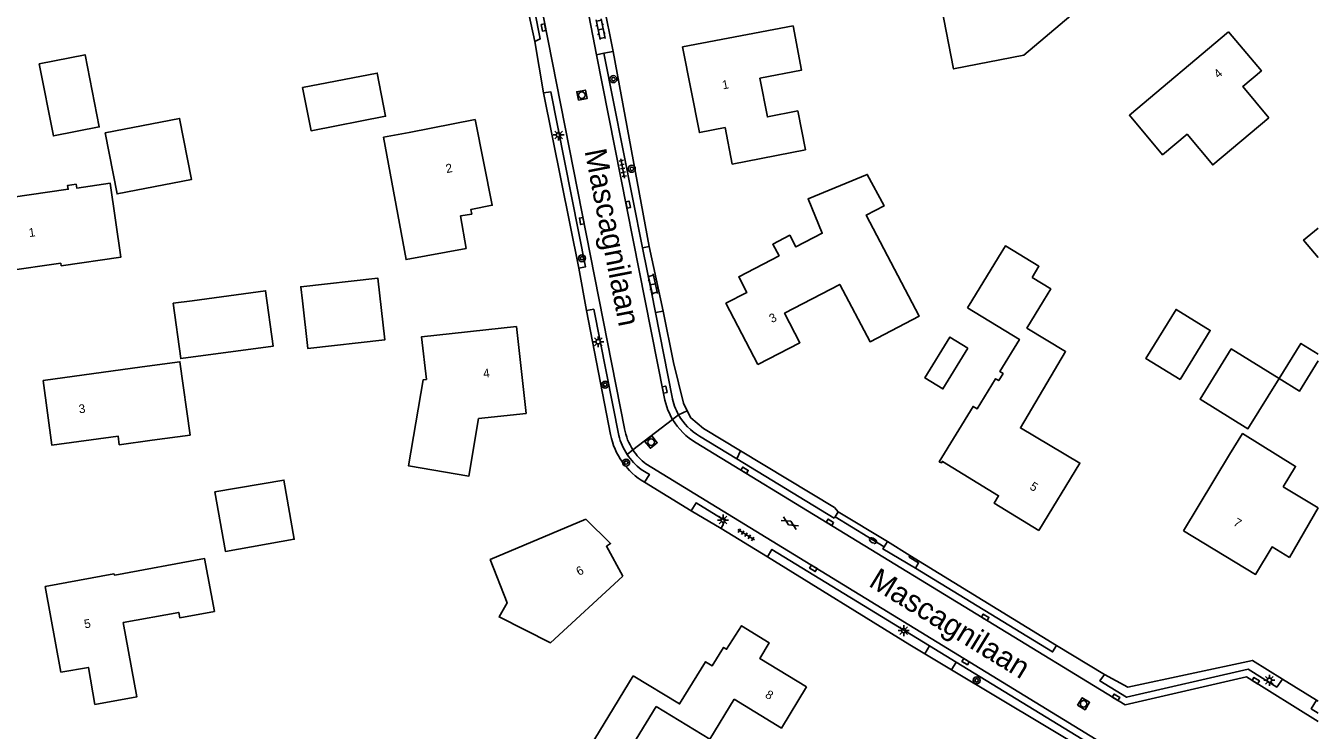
# Model space of a CAD drawing. Extents: x 136000 to 138005, y 398500 to 400500.
# Drawn here: x 137852 to 138000, y 398950.8 to 399031.5 of the extents above; entities that cross this region are included whole.
import ezdxf

# ---------------------------------------------------------------- set-up
doc = ezdxf.new("R2010")
doc.units = 0
for name, color, linetype in [('gg-afsc-erfafscheiding', 7, 'Continuous'), ('gg-afsc-hekwerk', 7, 'Continuous'), ('gg-anno-huisnummerreeks BGT', 7, 'Continuous'), ('gg-anno-openbare ruimte label', 7, 'Continuous'), ('gg-bbg-bijgebouw', 7, 'Continuous'), ('gg-bbg-gedigitaliseerde bebouwing', 7, 'Continuous'), ('gg-bbg-gedigitaliseerde bijgebouw', 7, 'Continuous'), ('gg-bbg-hoofdgebouw', 7, 'Continuous'), ('gg-bbg-luifel en loopbrug', 7, 'Continuous'), ('gg-knt-verharding', 7, 'Continuous'), ('gt-grn-groengrens', 7, 'Continuous'), ('gt-grn-vlakafsluiter', 7, 'Continuous'), ('gt-grn-weggrens', 7, 'Continuous'), ('gt-symb-boom', 7, 'Continuous'), ('gt-symb-brandkraan', 7, 'Continuous'), ('gt-symb-gesloten verharding', 7, 'Continuous'), ('gt-symb-klinker verharding', 7, 'Continuous'), ('gt-symb-kolk', 7, 'Continuous'), ('gt-symb-lichtmast', 7, 'Continuous'), ('gt-symb-rioolschacht', 7, 'Continuous'), ('gt-symb-tegel verharding', 7, 'Continuous')]:
    doc.layers.add(name, color=color, linetype=linetype)

# ---------------------------------------------------------------- blocks, each defined once
blk = doc.blocks.new('gt0-LMAST')
at = {"layer": 'gt-symb-lichtmast'}
for p, q in [((-0.18, 0.17), (-0.45, 0.44)), ((-0.01, 0.25), (-0.01, 0.62)), ((0.17, 0.17), (0.44, 0.44)), ((-0.26, 0), (-0.63, 0)), ((-0.18, -0.18), (-0.45, -0.45)), ((-0.01, -0.25), (-0.01, -0.63)), ((0.44, -0.45), (0.17, -0.18)), ((0.24, 0), (0.62, 0))]:
    blk.add_line(p, q, dxfattribs=at)
blk.add_circle((-0.01, 0), 0.25, dxfattribs=at)
blk = doc.blocks.new('gt0-BOOM')
at = {"layer": 'gt-symb-boom'}
for radius in [0.4, 0.2]:
    blk.add_circle((0, 0), radius, dxfattribs=at)
blk = doc.blocks.new('gt0-TEG1')
at = {"layer": 'gt-symb-tegel verharding'}
for p, q in [((-1.12, 0), (1.12, 0)), ((-0.9, -0.25), (-0.9, 0.25)), ((-0.45, -0.25), (-0.45, 0.25)), ((0, -0.25), (0, 0.25)), ((0.45, -0.25), (0.45, 0.25)), ((0.9, -0.25), (0.9, 0.25))]:
    blk.add_line(p, q, dxfattribs=at)
blk = doc.blocks.new('gt0-KOLK')
at = {"layer": 'gt-symb-kolk'}
blk.add_lwpolyline([(0, 0), (0.37, 0), (0.37, 0.4), (-0.38, 0.4), (-0.38, 0), (0, 0)], dxfattribs=at)
blk = doc.blocks.new('gt0-KL1')
at = {"layer": 'gt-symb-klinker verharding'}
for p, q in [((-1.15, 0.3), (1.15, 0.3)), ((-1, -0.3), (-1, 0.3)), ((-0.5, 0.3), (-0.5, 0.45)), ((0, -0.3), (0, 0.3)), ((0.5, 0.3), (0.5, 0.45)), ((1, -0.3), (1, 0.3)), ((-1.15, -0.3), (1.15, -0.3)), ((-0.5, -0.45), (-0.5, -0.3)), ((0.5, -0.45), (0.5, -0.3))]:
    blk.add_line(p, q, dxfattribs=at)
blk = doc.blocks.new('gt0-RS')
at = {"layer": 'gt-symb-rioolschacht'}
blk.add_lwpolyline([(-0.5, -0.5), (0.5, -0.5), (0.5, 0.5), (-0.5, 0.5)], close=True, dxfattribs=at)
blk.add_circle((0, 0), 0.375, dxfattribs=at)
blk = doc.blocks.new('gt0-GESVH1')
at = {"layer": 'gt-symb-gesloten verharding'}
for p, q in [((-0.99, -0.26), (0.01, 0.24)), ((0.01, -0.26), (-0.99, 0.24)), ((0.01, 0.24), (1.01, -0.26)), ((1.01, 0.24), (0.01, -0.26))]:
    blk.add_line(p, q, dxfattribs=at)
blk = doc.blocks.new('gt0-BR')
at = {"layer": 'gt-symb-brandkraan'}
for centre, radius, start, end in [((-0.24, 0), 0.206, 107.5669, 252.4331), ((0.6, -2.66), 3, 106.892, 107.5669), ((0, -0.69), 0.938, 73.108, 106.892), ((-0.6, -2.66), 3, 72.4331, 73.108), ((0.24, 0), 0.206, 287.567, 72.4331), ((0.6, 2.66), 3, 252.4331, 253.108), ((0, 0.69), 0.938, 253.108, 286.8921), ((-0.6, 2.66), 3, 286.8921, 287.567)]:
    blk.add_arc(centre, radius, start, end, dxfattribs=at)

msp = doc.modelspace()

# ---------------------------------------------------------------- linework, layer by layer
at = {"layer": 'gg-afsc-erfafscheiding'}
for p, q in [((137910.27, 399029.69), (137905.13, 399053.81)), ((137919.26, 399028.56), (137923.38, 399006.21)), ((137915.31, 399003.72), (137911.26, 399023.81)), ((137916.21, 398998.86), (137918.96, 398984.66)), ((137931.62, 398973.91), (137928.2, 398975.91)), ((137970.03, 398960.5), (137953.25, 398970.8)), ((137958.01, 398957.7), (137954.96, 398959.53)), ((137973.89, 398948.21), (137958.01, 398957.7)), ((137999.81, 398954.24), (138000, 398954.12))]:
    msp.add_line(p, q, dxfattribs=at)
for points in [[(137954.96, 398959.53), (137953.24, 398960.56), (137936.92, 398970.65)], [(137995.92, 398956.64), (137992.48, 398958.79), (137978.2, 398955.72), (137975.53, 398957.18)]]:
    msp.add_lwpolyline(points, dxfattribs=at)
msp.add_arc((137926.84, 398986.18), 8.03, 190.9466, 240.2302, dxfattribs=at)
at = {"layer": 'gg-afsc-hekwerk'}
msp.add_line((137933.83, 398982.8), (137944.61, 398976.29), dxfattribs=at)
for points in [[(137926.16, 398992.9), (137927.31, 398988.26), (137927.75, 398987.39)], [(137927.75, 398987.39), (137928.17, 398986.57), (137929.6, 398985.36), (137933.83, 398982.8)]]:
    msp.add_lwpolyline(points, dxfattribs=at)
at = {"layer": 'gg-bbg-bijgebouw'}
msp.add_lwpolyline([(137959.88, 398994.57), (137957.03, 398989.89), (137954.97, 398991.15), (137957.82, 398995.83), (137959.88, 398994.57)], dxfattribs=at)
at = {"layer": 'gg-bbg-gedigitaliseerde bebouwing'}
for p, q in [((137903.44, 399020.76), (137895.9, 399019.27)), ((137963.4, 399005), (137960.34, 399000)), ((137959.83, 398999.17), (137960.34, 399000)), ((137853.96, 398990.85), (137865.3, 398992.41)), ((137903.85, 398986.5), (137909.28, 398987.09)), ((137866.45, 398984.01), (137862.69, 398983.49)), ((137984.58, 398973.63), (137989.86, 398982.38)), ((137995.98, 398978.68), (138000, 398976.26)), ((137996.73, 398970.57), (138000, 398976.25))]:
    msp.add_line(p, q, dxfattribs=at)
for points in [[(137966.78, 399038.46), (137956.33, 399036.43), (137958.24, 399026.56), (137966.31, 399028.12), (137971.68, 399032.67)], [(137994.36, 399020.95), (137987.93, 399015.55), (137984.98, 399019.06), (137982.19, 399016.71), (137978.38, 399021.25), (137989.75, 399030.81)], [(137932.9, 399015.64), (137941.28, 399017.3), (137940.4, 399021.74), (137936.93, 399021.05), (137936.05, 399025.51)], [(137902.43, 399005.97), (137895.54, 399004.7), (137892.96, 399018.73), (137895.9, 399019.27)], [(137857.76, 399013.34), (137857.82, 399012.9), (137861.66, 399013.46), (137862.88, 399005), (137856.02, 399004)], [(138000, 399008.32), (137998.34, 399006.95), (138000, 399004.93)], [(137963.4, 399005), (137964.18, 399006.28), (137968.02, 399003.94), (137967.24, 399002.66)], [(137968.56, 399000), (137969.38, 399001.35), (137967.24, 399002.66)], [(137968.56, 399000), (137966.64, 398996.86), (137971.07, 398994.16), (137965.9, 398985.42), (137972.71, 398981.39), (137968, 398973.68)], [(137908.18, 398997.06), (137897.32, 398995.86), (137897.86, 398990.97)], [(137866.45, 398984.01), (137870.8, 398984.6), (137869.64, 398993.01), (137865.3, 398992.41)], [(137903.85, 398986.5), (137902.73, 398979.9), (137895.83, 398981.07), (137897.49, 398990.93), (137897.86, 398990.97)], [(137995.98, 398978.68), (137997.42, 398981.02), (137991.34, 398984.78), (137989.86, 398982.38)], [(137916.11, 398974.96), (137905.17, 398970.33), (137907.11, 398965.38), (137906.19, 398963.76), (137912.09, 398960.81), (137920.35, 398968.43)], [(137854.2, 398967.24), (137862.05, 398968.7), (137862.18, 398968.56), (137872.47, 398970.46), (137873.58, 398964.4), (137869.62, 398963.67), (137869.5, 398964.29), (137863.15, 398963.12)], [(137863.15, 398963.12), (137864.71, 398954.63), (137859.9, 398953.74)], [(137921.56, 398957.03), (137914.37, 398945.21), (137918.04, 398943.47), (137924.18, 398953.52)], [(137933.1, 398954.33), (137938.52, 398951.04), (137941.4, 398955.77)], [(137933.1, 398954.33), (137930.31, 398949.77), (137924.18, 398953.52)]]:
    msp.add_lwpolyline(points, dxfattribs=at)
at = {"layer": 'gg-bbg-gedigitaliseerde bijgebouw'}
for points in [[(137853.51, 399027.12), (137858.77, 399028.17), (137860.4, 399019.91), (137855.14, 399018.87), (137853.51, 399027.12)], [(137883.69, 399024.42), (137884.65, 399019.46), (137893.19, 399021.12), (137892.23, 399026.07), (137883.69, 399024.42)], [(137861.09, 399019.23), (137862.44, 399012.23), (137870.95, 399013.88), (137869.59, 399020.88), (137861.09, 399019.23)], [(137883.66, 399000), (137883.48, 399001.59), (137892.31, 399002.57), (137893.09, 398995.51), (137884.27, 398994.53), (137883.66, 399000)], [(137871.02, 399000), (137868.88, 398999.71), (137869.73, 398993.36), (137880.3, 398994.78), (137879.45, 399001.13), (137871.02, 399000)], [(138000, 398993.09), (137997.86, 398989.63), (137995.52, 398991.07), (137998.02, 398995.11), (138000, 398993.89)], [(137995.52, 398991.07), (137990.04, 398994.47), (137986.48, 398988.71), (137991.96, 398985.32), (137995.52, 398991.07)], [(137873.64, 398978.11), (137874.85, 398971.28), (137882.74, 398972.67), (137881.54, 398979.45), (137873.64, 398978.11)]]:
    msp.add_lwpolyline(points, dxfattribs=at)
at = {"layer": 'gg-bbg-hoofdgebouw'}
for p, q in [((137901.77, 399009.71), (137902.43, 399005.97)), ((137908.18, 398997.06), (137909.28, 398987.09)), ((137856.01, 398957.42), (137854.2, 398967.24))]:
    msp.add_line(p, q, dxfattribs=at)
for points in [[(137927.21, 399029.07), (137939.87, 399031.47), (137940.83, 399026.42), (137936.05, 399025.51)], [(137989.75, 399030.81), (137993.51, 399026.34), (137991.36, 399024.53), (137994.36, 399020.95)], [(137927.21, 399029.07), (137929.13, 399019.25), (137932.07, 399019.83), (137932.9, 399015.64)], [(137903.44, 399020.76), (137905.4, 399010.94), (137902.97, 399010.46), (137903.06, 399009.93), (137901.77, 399009.71)], [(137935.84, 398992.67), (137940.65, 398995.18), (137938.89, 398998.56), (137945.2, 399001.87), (137948.69, 398995.3), (137954.29, 398998.22), (137948.25, 399009.8), (137950.28, 399010.85), (137948.36, 399014.46), (137941.58, 399011.66), (137943.21, 399007.73), (137940.19, 399006.16), (137939.49, 399007.49), (137937.54, 399006.47), (137938.26, 399005.14), (137933.64, 399002.75), (137934.58, 399000.95), (137932.17, 398999.71), (137935.84, 398992.67)], [(137857.76, 399013.34), (137856.77, 399013.2), (137856.84, 399012.76), (137848.13, 399011.5), (137849.35, 399003.07), (137849.67, 399003.12), (137849.63, 399003.39), (137855.98, 399004.28), (137856.02, 399004)], [(137968, 398973.68), (137962.88, 398976.81), (137963.4, 398977.65), (137956.96, 398981.59), (137956.85, 398981.41), (137956.6, 398981.54), (137960.47, 398987.88), (137960.94, 398987.59), (137963.06, 398991.06), (137963.42, 398990.84), (137963.91, 398991.64), (137963.55, 398991.87), (137965.79, 398995.57), (137959.83, 398999.17)], [(137862.69, 398983.49), (137862.56, 398984.48), (137854.98, 398983.44), (137853.96, 398990.85)], [(137920.35, 398968.43), (137918.49, 398971.87), (137918.96, 398972.17), (137916.11, 398974.96)], [(137984.58, 398973.63), (137992.84, 398968.64), (137994.73, 398971.78), (137996.73, 398970.57)], [(137921.56, 398957.03), (137926.87, 398953.8), (137929.84, 398958.63), (137930.61, 398958.17), (137931.91, 398960.27), (137932.24, 398960.06), (137933.96, 398962.75), (137937.13, 398960.79), (137936.05, 398959.02), (137941.4, 398955.77)], [(137856.01, 398957.42), (137859.15, 398957.98), (137859.9, 398953.74)]]:
    msp.add_lwpolyline(points, dxfattribs=at)
at = {"layer": 'gg-bbg-luifel en loopbrug'}
msp.add_lwpolyline([(137984.21, 398990.96), (137980.28, 398993.36), (137983.72, 398998.99), (137987.65, 398996.6), (137984.21, 398990.96)], dxfattribs=at)
at = {"layer": 'gg-knt-verharding'}
for p, q in [((137906.91, 399054.59), (137920.56, 398985.34)), ((137917.36, 399028.18), (137916.26, 399033.7)), ((137919.26, 399028.56), (137918.16, 399034.06)), ((137911.26, 399023.81), (137910.27, 399029.69)), ((137918.19, 399028.35), (137917.36, 399028.18)), ((137917.36, 399028.18), (137925.04, 398989.38)), ((137919.26, 399028.56), (137918.19, 399028.35)), ((137922.61, 399006.07), (137918.19, 399028.35)), ((137923.38, 399006.21), (137922.61, 399006.07)), ((137922.61, 399006.07), (137923.63, 399000.96)), ((137915.31, 399003.72), (137916.21, 398998.86)), ((137923.63, 399000.96), (137924.09, 398998.64)), ((137924.97, 398998.81), (137924.09, 398998.64)), ((137924.09, 398998.64), (137926.01, 398988.96)), ((137933.42, 398981.88), (137929.16, 398984.49)), ((137944.55, 398975.07), (137933.42, 398981.88)), ((137923.01, 398981.3), (137997.56, 398935.66)), ((137928.2, 398975.91), (137922.85, 398979.21)), ((137944.68, 398975.24), (137945.03, 398975.8)), ((137944.68, 398975.24), (137944.55, 398975.07)), ((137950.29, 398971.8), (137944.68, 398975.24)), ((137936.92, 398970.65), (137931.62, 398973.91)), ((137950.29, 398971.8), (137950.68, 398972.41)), ((137958.54, 398958.58), (137955.5, 398960.44)), ((137970.03, 398960.5), (137975.53, 398957.18)), ((137974.33, 398948.92), (137958.54, 398958.58)), ((137995.92, 398956.64), (137999.81, 398954.24))]:
    msp.add_line(p, q, dxfattribs=at)
for points in [[(137910.27, 399029.69), (137910.91, 399029.98), (137906.16, 399054.01)], [(137915.31, 399003.72), (137916.08, 399003.86), (137912.11, 399023.94), (137911.26, 399023.81)], [(137916.21, 398998.86), (137917.04, 398999.02), (137919.9, 398984.57)], [(137928.77, 398983.73), (137977.89, 398953.69), (137991.79, 398956.9), (138000, 398951.77)], [(137922.48, 398980.66), (137923.4, 398980.1), (137922.85, 398979.21)], [(137931.62, 398973.91), (137932.05, 398974.8), (137928.75, 398976.82), (137928.2, 398975.91)], [(137955.5, 398960.44), (137937.44, 398971.5), (137936.92, 398970.65)], [(137953.88, 398969.35), (137950.15, 398971.55), (137950.29, 398971.8)], [(137953.88, 398969.35), (137954.23, 398969.96), (137953.16, 398970.62), (137953.25, 398970.8)], [(137970.03, 398960.5), (137969.58, 398959.75), (137953.88, 398969.35)], [(137995.92, 398956.64), (137995.26, 398955.72), (137992, 398957.77), (137978.05, 398954.56), (137975, 398956.43), (137975.53, 398957.18)], [(137999.81, 398954.24), (137999.21, 398953.24), (138000, 398952.74)]]:
    msp.add_lwpolyline(points, dxfattribs=at)
for centre, radius, start, end in [((137932.6, 398990.31), 7.62, 187.0361, 210.9037), ((137932.37, 398990.1), 6.46, 190.1274, 209.4046), ((137932.59, 398990.31), 7.61, 210.8981, 239.8269), ((137932.37, 398990.1), 6.46, 209.4366, 240.209), ((137926.71, 398986.26), 7.02, 193.932, 213.4151), ((137926.84, 398986.38), 6.36, 189.451, 213.1928), ((137926.71, 398986.26), 7.02, 213.4142, 232.9016), ((137926.85, 398986.39), 6.38, 213.2171, 233.0114)]:
    msp.add_arc(centre, radius, start, end, dxfattribs=at)
at = {"layer": 'gt-grn-groengrens'}
for p, q in [((137926.16, 398992.9), (137924.97, 398998.81)), ((137926.74, 398986.92), (137927.75, 398987.39)), ((137933.42, 398981.88), (137933.83, 398982.8)), ((137955.5, 398960.44), (137954.96, 398959.53)), ((137958.01, 398957.7), (137958.54, 398958.58))]:
    msp.add_line(p, q, dxfattribs=at)
at = {"layer": 'gt-grn-vlakafsluiter'}
for p, q in [((137923.38, 399006.21), (137924.97, 398998.81)), ((137945.03, 398975.8), (137944.61, 398976.29)), ((137950.68, 398972.41), (137945.03, 398975.8)), ((137953.25, 398970.8), (137950.68, 398972.41))]:
    msp.add_line(p, q, dxfattribs=at)
at = {"layer": 'gt-grn-weggrens'}
for p, q in [((137921.51, 398982.9), (137926.06, 398986.4)), ((137926.06, 398986.4), (137926.74, 398986.92)), ((137920.85, 398982.39), (137921.51, 398982.9))]:
    msp.add_line(p, q, dxfattribs=at)

# ---------------------------------------------------------------- block references
at = {"layer": 'gt-symb-boom'}
for p in [(137919.29, 399025.38), (137921.39, 399015.11), (137915.68, 399004.86), (137918.34, 398990.37), (137920.74, 398981.45), (137960.88, 398956.5)]:
    msp.add_blockref('gt0-BOOM', p, dxfattribs=at)
at = {"layer": 'gt-symb-brandkraan', "rotation": -31.464873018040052}
msp.add_blockref('gt0-BR', (137949.02, 398972.52), dxfattribs=at)
at = {"layer": 'gt-symb-gesloten verharding', "rotation": -31.464873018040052}
msp.add_blockref('gt0-GESVH1', (137939.48, 398974.53), dxfattribs=at)
at = {"layer": 'gt-symb-klinker verharding'}
for p, rotation in [((137917.82, 399031.09), -78.81367070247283), ((137923.8, 399001.88), -77.17287657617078)]:
    msp.add_blockref('gt0-KL1', p, dxfattribs=dict(at, rotation=rotation))
at = {"layer": 'gt-symb-kolk'}
for p, rotation in [((137911.09, 399031.25), -78.75747429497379), ((137920.77, 399010.95), -78.75747429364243), ((137915.46, 399009.08), -78.99333582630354), ((137924.96, 398989.77), -78.81367070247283), ((137934.21, 398980.4), -31.46487302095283), ((137943.98, 398974.43), -31.46487302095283), ((137942.08, 398969.16), -31.46487302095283), ((137961.76, 398963.56), -31.46487302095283), ((137959.52, 398958.48), -31.46487302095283), ((137992.75, 398956.3), -32.005383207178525), ((137976.75, 398954.39), -31.464873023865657)]:
    msp.add_blockref('gt0-KOLK', p, dxfattribs=dict(at, rotation=rotation))
at = {"layer": 'gt-symb-lichtmast'}
for p in [(137913.01, 399018.99), (137917.55, 398995.29), (137931.85, 398974.87), (137952.54, 398962.2), (137994.42, 398956.52)]:
    msp.add_blockref('gt0-LMAST', p, dxfattribs=at)
at = {"layer": 'gt-symb-rioolschacht'}
for p, rotation in [((137915.68, 399023.54), 11.00666417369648), ((137923.6, 398983.8), -50.883910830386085), ((137973.14, 398953.82), -31.46487302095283)]:
    msp.add_blockref('gt0-RS', p, dxfattribs=dict(at, rotation=rotation))
at = {"layer": 'gt-symb-tegel verharding'}
for p, rotation in [((137920.35, 399015.15), -78.86988891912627), ((137934.48, 398973.18), -31.464873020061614)]:
    msp.add_blockref('gt0-TEG1', p, dxfattribs=dict(at, rotation=rotation))

# ---------------------------------------------------------------- texts
at = {"layer": 'gg-anno-huisnummerreeks BGT'}
for s, rotation, p in [('4', 39.9, (137988.56, 399025.42)), ('1', 11.1, (137931.84, 399024.2)), ('2', 11.3, (137900.19, 399014.61)), ('1', 8.2, (137852.39, 399007.28)), ('3', 27.6, (137937.44, 398997.42)), ('4', 6.3, (137904.42, 398991.16)), ('3', 7.8, (137858.12, 398987.08)), ('5', 328.5, (137966.88, 398978.46)), ('7', 328.9, (137990.2, 398974.32)), ('6', 28.4, (137915.35, 398968.45)), ('5', 10.4, (137858.76, 398962.44)), ('8', 328.7, (137936.58, 398954.61))]:
    msp.add_text(s, height=1, rotation=rotation, dxfattribs=at).set_placement(p)
at = {"layer": 'gg-anno-openbare ruimte label'}
for rotation, p in [(281.1, (137915.97, 399017.16)), (328.5, (137948.4, 398967.37))]:
    msp.add_text('Mascagnilaan', height=2.5, rotation=rotation, dxfattribs=at).set_placement(p)

doc.saveas('drawing.dxf')
